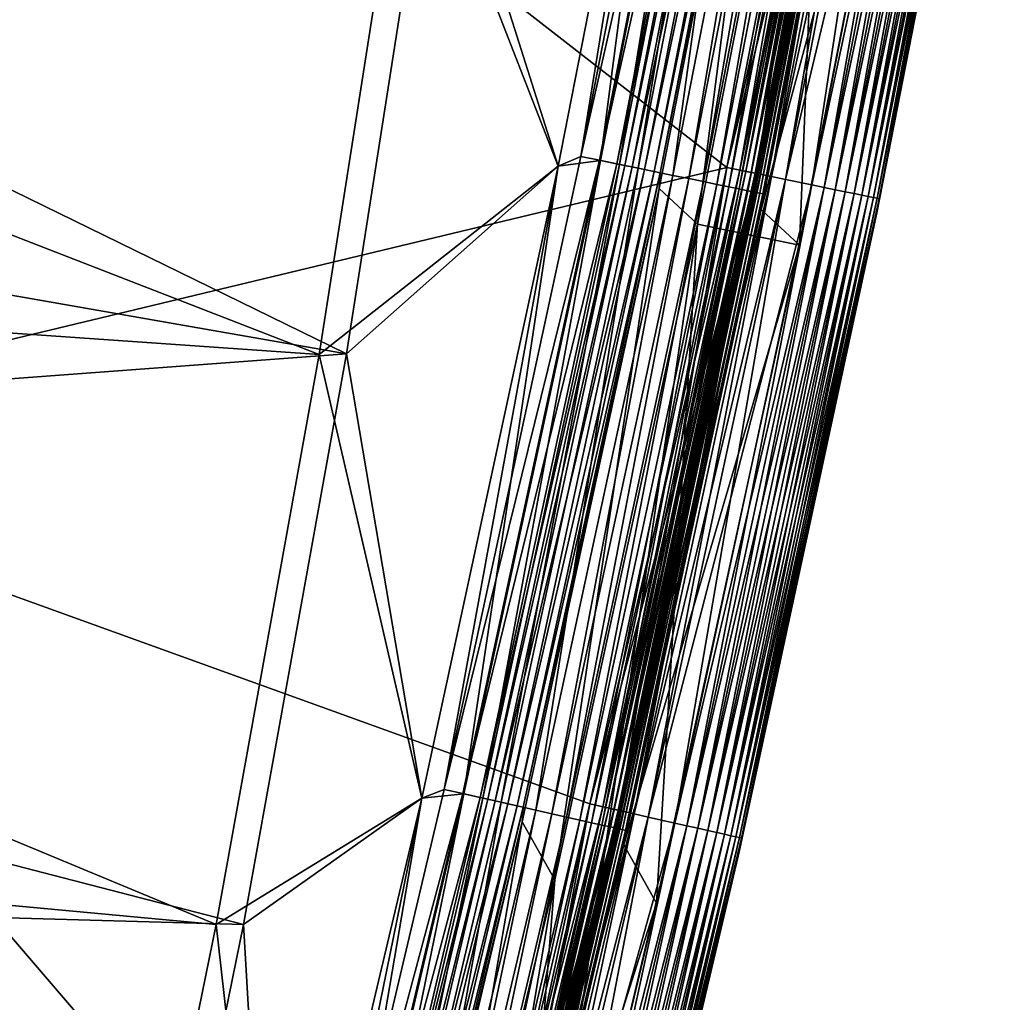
# Model space of a CAD drawing. Header units: metres. Extents: x -1 to 1402, y -1402 to 1.
# Tile 339 of 444: x 1357 to 1386, y -650 to -622. Entities that reach past the tile are written whole.
import ezdxf

# ---------------------------------------------------------------- set-up
doc = ezdxf.new("R2010")
doc.units = ezdxf.units.M

msp = doc.modelspace()

# ---------------------------------------------------------------- linework, layer by layer
at = {"layer": 'None'}
for points in [[(1344.810303, -634.342041, -83.5), (1350.714111, -605.47229, -83.5), (1377.674805, -626.445862, -83.5)], [(1344.810303, -634.342041, -80), (1377.674805, -626.445862, -80), (1350.714111, -605.47229, -80)], [(1344.810303, -634.342041, -620), (1350.714111, -605.47229, -620), (1377.674805, -626.445862, -620)], [(1344.810303, -634.342041, -616.5), (1377.674805, -626.445862, -616.5), (1350.714111, -605.47229, -616.5)], [(1377.674805, -626.445862, -83.5), (1350.714111, -605.47229, -83.5), (1381.261963, -608.034363, -83.5)], [(1377.674805, -626.445862, -80), (1381.261963, -608.034363, -80), (1350.714111, -605.47229, -80)], [(1377.674805, -626.445862, -620), (1350.714111, -605.47229, -620), (1381.261963, -608.034363, -620)], [(1377.674805, -626.445862, -616.5), (1381.261963, -608.034363, -616.5), (1350.714111, -605.47229, -616.5)], [(1378.536865, -626.62262, -80.086723), (1381.261963, -608.034363, -80), (1377.674805, -626.445862, -80)], [(1377.674805, -626.445862, -83.5), (1381.261963, -608.034363, -83.5), (1381.641479, -608.104736, -83.576118)], [(1381.261963, -608.034363, -616.5), (1377.674805, -626.445862, -616.5), (1378.053467, -626.52356, -616.423889)], [(1377.674805, -626.445862, -620), (1381.261963, -608.034363, -620), (1382.126587, -608.194397, -619.913269)], [(1378.053467, -626.52356, -83.576118), (1377.674805, -626.445862, -83.5), (1381.641479, -608.104736, -83.576118)], [(1381.641479, -608.104736, -616.423889), (1381.261963, -608.034363, -616.5), (1378.053467, -626.52356, -616.423889)], [(1378.053467, -626.52356, -83.576118), (1381.641479, -608.104736, -83.576118), (1381.811523, -608.136169, -83.66861)], [(1381.641479, -608.104736, -616.423889), (1378.053467, -626.52356, -616.423889), (1378.2229, -626.558289, -616.33136)], [(1381.811523, -608.136169, -83.66861), (1378.2229, -626.558289, -83.66861), (1378.053467, -626.52356, -83.576118)], [(1381.811523, -608.136169, -616.33136), (1381.641479, -608.104736, -616.423889), (1378.2229, -626.558289, -616.33136)], [(1381.960449, -608.163696, -83.792892), (1378.2229, -626.558289, -83.66861), (1381.811523, -608.136169, -83.66861)], [(1378.2229, -626.558289, -616.33136), (1378.371338, -626.588684, -616.207092), (1381.811523, -608.136169, -616.33136)], [(1378.371338, -626.588684, -616.207092), (1381.960449, -608.163696, -616.207092), (1381.811523, -608.136169, -616.33136)], [(1378.536865, -626.62262, -80.086723), (1382.126587, -608.194397, -80.086723), (1381.261963, -608.034363, -80)], [(1378.536865, -626.62262, -619.913269), (1377.674805, -626.445862, -620), (1382.126587, -608.194397, -619.913269)], [(1381.960449, -608.163696, -83.792892), (1378.371338, -626.588684, -83.792892), (1378.2229, -626.558289, -83.66861)], [(1382.082642, -608.186279, -83.944359), (1378.371338, -626.588684, -83.792892), (1381.960449, -608.163696, -83.792892)], [(1378.371338, -626.588684, -616.207092), (1378.493042, -626.613647, -616.055664), (1381.960449, -608.163696, -616.207092)], [(1382.082642, -608.186279, -83.944359), (1378.493042, -626.613647, -83.944359), (1378.371338, -626.588684, -83.792892)], [(1378.493042, -626.613647, -616.055664), (1382.082642, -608.186279, -616.055664), (1381.960449, -608.163696, -616.207092)], [(1382.082642, -608.186279, -83.944359), (1382.173584, -608.203064, -84.117317), (1378.493042, -626.613647, -83.944359)], [(1382.082642, -608.186279, -616.055664), (1378.493042, -626.613647, -616.055664), (1378.583618, -626.632202, -615.88269)], [(1382.173584, -608.203064, -84.117317), (1378.583618, -626.632202, -84.117317), (1378.493042, -626.613647, -83.944359)], [(1378.957397, -626.708801, -80.193909), (1382.126587, -608.194397, -80.086723), (1378.536865, -626.62262, -80.086723)], [(1382.126587, -608.194397, -619.913269), (1382.548706, -608.2724, -619.806091), (1378.536865, -626.62262, -619.913269)], [(1382.548706, -608.2724, -619.806091), (1378.957397, -626.708801, -619.806091), (1378.536865, -626.62262, -619.913269)], [(1382.173584, -608.203064, -615.88269), (1382.082642, -608.186279, -616.055664), (1378.583618, -626.632202, -615.88269)], [(1382.173584, -608.203064, -84.117317), (1382.229492, -608.213379, -84.305313), (1378.583618, -626.632202, -84.117317)], [(1378.583618, -626.632202, -615.88269), (1378.639404, -626.643616, -615.694702), (1382.173584, -608.203064, -615.88269)], [(1382.229492, -608.213379, -84.305313), (1378.639404, -626.643616, -84.305313), (1378.583618, -626.632202, -84.117317)], [(1378.639404, -626.643616, -615.694702), (1382.229492, -608.213379, -615.694702), (1382.173584, -608.203064, -615.88269)], [(1382.229492, -608.213379, -84.305313), (1382.166504, -608.641968, -84.5), (1378.639404, -626.643616, -84.305313)], [(1378.639404, -626.643616, -615.694702), (1382.166504, -608.641968, -615.5), (1382.229492, -608.213379, -615.694702)], [(1378.957397, -626.708801, -80.193909), (1382.548706, -608.2724, -80.193909), (1382.126587, -608.194397, -80.086723)], [(1379.365601, -626.79248, -80.342545), (1382.548706, -608.2724, -80.193909), (1378.957397, -626.708801, -80.193909)], [(1378.957397, -626.708801, -619.806091), (1382.548706, -608.2724, -619.806091), (1382.958496, -608.348083, -619.657471)], [(1378.957397, -626.708801, -619.806091), (1382.958496, -608.348083, -619.657471), (1379.365601, -626.79248, -619.657471)], [(1379.365601, -626.79248, -80.342545), (1382.958496, -608.348083, -80.342545), (1382.548706, -608.2724, -80.193909)], [(1380.128052, -626.94873, -80.758751), (1382.958496, -608.348083, -80.342545), (1379.365601, -626.79248, -80.342545)], [(1379.365601, -626.79248, -619.657471), (1382.958496, -608.348083, -619.657471), (1383.723877, -608.489502, -619.241272)], [(1380.128052, -626.94873, -80.758751), (1383.723877, -608.489502, -80.758751), (1382.958496, -608.348083, -80.342545)], [(1382.166504, -608.641968, -84.5), (1378.571411, -627.051453, -84.5), (1378.639404, -626.643616, -84.305313)], [(1378.571411, -627.051453, -84.5), (1382.166504, -608.641968, -615.5), (1378.571411, -627.051453, -615.5)], [(1378.571411, -627.051453, -84.5), (1382.166504, -608.641968, -84.5), (1382.166504, -608.641968, -615.5)], [(1378.571411, -627.051453, -615.5), (1382.166504, -608.641968, -615.5), (1378.639404, -626.643616, -615.694702)], [(1379.365601, -626.79248, -619.657471), (1383.723877, -608.489502, -619.241272), (1380.128052, -626.94873, -619.241272)], [(1380.475464, -627.019958, -81.021721), (1383.723877, -608.489502, -80.758751), (1380.128052, -626.94873, -80.758751)], [(1383.723877, -608.489502, -619.241272), (1384.07251, -608.553894, -618.978271), (1380.128052, -626.94873, -619.241272)], [(1384.07251, -608.553894, -618.978271), (1380.475464, -627.019958, -618.978271), (1380.128052, -626.94873, -619.241272)], [(1380.475464, -627.019958, -81.021721), (1384.07251, -608.553894, -81.021721), (1383.723877, -608.489502, -80.758751)], [(1380.795776, -627.085571, -81.318016), (1384.07251, -608.553894, -81.021721), (1380.475464, -627.019958, -81.021721)], [(1384.07251, -608.553894, -618.978271), (1384.394165, -608.613342, -618.682007), (1380.475464, -627.019958, -618.978271)], [(1384.394165, -608.613342, -618.682007), (1380.795776, -627.085571, -618.682007), (1380.475464, -627.019958, -618.978271)], [(1380.795776, -627.085571, -81.318016), (1384.394165, -608.613342, -81.318016), (1384.07251, -608.553894, -81.021721)], [(1381.08606, -627.145081, -81.645058), (1384.394165, -608.613342, -81.318016), (1380.795776, -627.085571, -81.318016)], [(1384.394165, -608.613342, -618.682007), (1384.685547, -608.667175, -618.354919), (1380.795776, -627.085571, -618.682007)], [(1384.685547, -608.667175, -618.354919), (1381.08606, -627.145081, -618.354919), (1380.795776, -627.085571, -618.682007)], [(1381.08606, -627.145081, -81.645058), (1384.685547, -608.667175, -81.645058), (1384.394165, -608.613342, -81.318016)], [(1381.343628, -627.197876, -81.999626), (1384.685547, -608.667175, -81.645058), (1381.08606, -627.145081, -81.645058)], [(1384.685547, -608.667175, -618.354919), (1384.944092, -608.714966, -618.000366), (1381.08606, -627.145081, -618.354919)], [(1384.944092, -608.714966, -618.000366), (1381.343628, -627.197876, -618.000366), (1381.08606, -627.145081, -618.354919)], [(1381.343628, -627.197876, -81.999626), (1384.944092, -608.714966, -81.999626), (1384.685547, -608.667175, -81.645058)], [(1381.566284, -627.243469, -82.378365), (1384.944092, -608.714966, -81.999626), (1381.343628, -627.197876, -81.999626)], [(1384.944092, -608.714966, -618.000366), (1385.16748, -608.756226, -617.621643), (1381.343628, -627.197876, -618.000366)], [(1381.566284, -627.243469, -82.378365), (1385.16748, -608.756226, -82.378365), (1384.944092, -608.714966, -81.999626)], [(1385.16748, -608.756226, -617.621643), (1381.566284, -627.243469, -617.621643), (1381.343628, -627.197876, -618.000366)], [(1381.751465, -627.281433, -82.777924), (1385.16748, -608.756226, -82.378365), (1381.566284, -627.243469, -82.378365)], [(1381.566284, -627.243469, -617.621643), (1385.16748, -608.756226, -617.621643), (1385.353394, -608.790588, -617.222046)], [(1381.751465, -627.281433, -617.222046), (1381.566284, -627.243469, -617.621643), (1385.353394, -608.790588, -617.222046)], [(1381.751465, -627.281433, -82.777924), (1385.353394, -608.790588, -82.777924), (1385.16748, -608.756226, -82.378365)], [(1381.896973, -627.311279, -83.194672), (1385.353394, -608.790588, -82.777924), (1381.751465, -627.281433, -82.777924)], [(1381.751465, -627.281433, -617.222046), (1385.353394, -608.790588, -617.222046), (1385.499512, -608.817566, -616.805359)], [(1381.896973, -627.311279, -616.805359), (1381.751465, -627.281433, -617.222046), (1385.499512, -608.817566, -616.805359)], [(1381.896973, -627.311279, -83.194672), (1385.499512, -608.817566, -83.194672), (1385.353394, -608.790588, -82.777924)], [(1382.002075, -627.332825, -83.623909), (1385.499512, -608.817566, -83.194672), (1381.896973, -627.311279, -83.194672)], [(1385.499512, -608.817566, -616.805359), (1385.60498, -608.837036, -616.376099), (1381.896973, -627.311279, -616.805359)], [(1385.60498, -608.837036, -616.376099), (1382.002075, -627.332825, -616.376099), (1381.896973, -627.311279, -616.805359)], [(1382.002075, -627.332825, -83.623909), (1385.60498, -608.837036, -83.623909), (1385.499512, -608.817566, -83.194672)], [(1382.065552, -627.345825, -84.060677), (1385.60498, -608.837036, -83.623909), (1382.002075, -627.332825, -83.623909)], [(1385.60498, -608.837036, -616.376099), (1385.668823, -608.848816, -615.939331), (1382.002075, -627.332825, -616.376099)], [(1385.668823, -608.848816, -615.939331), (1382.065552, -627.345825, -615.939331), (1382.002075, -627.332825, -616.376099)], [(1382.065552, -627.345825, -84.060677), (1385.668823, -608.848816, -84.060677), (1385.60498, -608.837036, -83.623909)], [(1385.608032, -609.279419, -84.5), (1385.668823, -608.848816, -84.060677), (1382.065552, -627.345825, -84.060677)], [(1385.668823, -608.848816, -615.939331), (1385.608032, -609.279419, -615.5), (1382.065552, -627.345825, -615.939331)], [(1381.999756, -627.755615, -84.5), (1385.608032, -609.279419, -84.5), (1382.065552, -627.345825, -84.060677)], [(1381.999756, -627.755615, -615.5), (1385.608032, -609.279419, -615.5), (1381.999756, -627.755615, -84.5)], [(1381.999756, -627.755615, -84.5), (1385.608032, -609.279419, -615.5), (1385.608032, -609.279419, -84.5)], [(1385.608032, -609.279419, -615.5), (1381.999756, -627.755615, -615.5), (1382.065552, -627.345825, -615.939331)], [(1373.730591, -644.782776, -83.5), (1344.810303, -634.342041, -83.5), (1377.674805, -626.445862, -83.5)], [(1344.810303, -634.342041, -80), (1373.730591, -644.782776, -80), (1377.674805, -626.445862, -80)], [(1373.730591, -644.782776, -620), (1344.810303, -634.342041, -620), (1377.674805, -626.445862, -620)], [(1344.810303, -634.342041, -616.5), (1373.730591, -644.782776, -616.5), (1377.674805, -626.445862, -616.5)], [(1374.587891, -644.975708, -80.086723), (1377.674805, -626.445862, -80), (1373.730591, -644.782776, -80)], [(1373.730591, -644.782776, -83.5), (1377.674805, -626.445862, -83.5), (1378.053467, -626.52356, -83.576118)], [(1377.674805, -626.445862, -616.5), (1373.730591, -644.782776, -616.5), (1374.106567, -644.867249, -616.423889)], [(1373.730591, -644.782776, -620), (1377.674805, -626.445862, -620), (1378.536865, -626.62262, -619.913269)], [(1374.106567, -644.867249, -83.576118), (1373.730591, -644.782776, -83.5), (1378.053467, -626.52356, -83.576118)], [(1378.053467, -626.52356, -616.423889), (1377.674805, -626.445862, -616.5), (1374.106567, -644.867249, -616.423889)], [(1378.2229, -626.558289, -83.66861), (1374.106567, -644.867249, -83.576118), (1378.053467, -626.52356, -83.576118)], [(1378.053467, -626.52356, -616.423889), (1374.106567, -644.867249, -616.423889), (1374.275269, -644.905273, -616.33136)], [(1378.2229, -626.558289, -83.66861), (1374.275269, -644.905273, -83.66861), (1374.106567, -644.867249, -83.576118)], [(1378.2229, -626.558289, -616.33136), (1378.053467, -626.52356, -616.423889), (1374.275269, -644.905273, -616.33136)], [(1378.371338, -626.588684, -83.792892), (1374.275269, -644.905273, -83.66861), (1378.2229, -626.558289, -83.66861)], [(1374.275269, -644.905273, -616.33136), (1374.423096, -644.938599, -616.207092), (1378.2229, -626.558289, -616.33136)], [(1378.371338, -626.588684, -83.792892), (1374.423096, -644.938599, -83.792892), (1374.275269, -644.905273, -83.66861)], [(1374.423096, -644.938599, -616.207092), (1378.371338, -626.588684, -616.207092), (1378.2229, -626.558289, -616.33136)], [(1378.493042, -626.613647, -83.944359), (1374.423096, -644.938599, -83.792892), (1378.371338, -626.588684, -83.792892)], [(1374.423096, -644.938599, -616.207092), (1374.544312, -644.965881, -616.055664), (1378.371338, -626.588684, -616.207092)], [(1374.544312, -644.965881, -616.055664), (1378.493042, -626.613647, -616.055664), (1378.371338, -626.588684, -616.207092)], [(1374.587891, -644.975708, -80.086723), (1378.536865, -626.62262, -80.086723), (1377.674805, -626.445862, -80)], [(1374.587891, -644.975708, -619.913269), (1373.730591, -644.782776, -620), (1378.536865, -626.62262, -619.913269)], [(1378.493042, -626.613647, -83.944359), (1374.544312, -644.965881, -83.944359), (1374.423096, -644.938599, -83.792892)], [(1378.493042, -626.613647, -83.944359), (1378.583618, -626.632202, -84.117317), (1374.544312, -644.965881, -83.944359)], [(1378.493042, -626.613647, -616.055664), (1374.544312, -644.965881, -616.055664), (1374.634521, -644.986206, -615.88269)], [(1378.583618, -626.632202, -84.117317), (1374.634521, -644.986206, -84.117317), (1374.544312, -644.965881, -83.944359)], [(1375.006714, -645.070068, -80.193909), (1378.536865, -626.62262, -80.086723), (1374.587891, -644.975708, -80.086723)], [(1378.536865, -626.62262, -619.913269), (1378.957397, -626.708801, -619.806091), (1374.587891, -644.975708, -619.913269)], [(1374.587891, -644.975708, -619.913269), (1378.957397, -626.708801, -619.806091), (1375.006714, -645.070068, -619.806091)], [(1378.583618, -626.632202, -615.88269), (1378.493042, -626.613647, -616.055664), (1374.634521, -644.986206, -615.88269)], [(1378.583618, -626.632202, -84.117317), (1378.639404, -626.643616, -84.305313), (1374.634521, -644.986206, -84.117317)], [(1374.634521, -644.986206, -615.88269), (1374.689941, -644.998718, -615.694702), (1378.583618, -626.632202, -615.88269)], [(1378.639404, -626.643616, -84.305313), (1374.689941, -644.998718, -84.305313), (1374.634521, -644.986206, -84.117317)], [(1374.689941, -644.998718, -615.694702), (1378.639404, -626.643616, -615.694702), (1378.583618, -626.632202, -615.88269)], [(1378.639404, -626.643616, -84.305313), (1378.571411, -627.051453, -84.5), (1374.689941, -644.998718, -84.305313)], [(1374.689941, -644.998718, -615.694702), (1378.571411, -627.051453, -615.5), (1378.639404, -626.643616, -615.694702)], [(1375.006714, -645.070068, -80.193909), (1378.957397, -626.708801, -80.193909), (1378.536865, -626.62262, -80.086723)], [(1375.413208, -645.161621, -80.342545), (1378.957397, -626.708801, -80.193909), (1375.006714, -645.070068, -80.193909)], [(1375.006714, -645.070068, -619.806091), (1378.957397, -626.708801, -619.806091), (1379.365601, -626.79248, -619.657471)], [(1375.006714, -645.070068, -619.806091), (1379.365601, -626.79248, -619.657471), (1375.413208, -645.161621, -619.657471)], [(1375.413208, -645.161621, -80.342545), (1379.365601, -626.79248, -80.342545), (1378.957397, -626.708801, -80.193909)], [(1376.172485, -645.332703, -80.758751), (1379.365601, -626.79248, -80.342545), (1375.413208, -645.161621, -80.342545)], [(1375.413208, -645.161621, -619.657471), (1379.365601, -626.79248, -619.657471), (1380.128052, -626.94873, -619.241272)], [(1376.172485, -645.332703, -80.758751), (1380.128052, -626.94873, -80.758751), (1379.365601, -626.79248, -80.342545)], [(1378.571411, -627.051453, -84.5), (1374.619263, -645.387634, -84.5), (1374.689941, -644.998718, -84.305313)], [(1374.619263, -645.387634, -84.5), (1378.571411, -627.051453, -84.5), (1374.619263, -645.387634, -615.5)], [(1374.619263, -645.387634, -615.5), (1378.571411, -627.051453, -84.5), (1378.571411, -627.051453, -615.5)], [(1374.619263, -645.387634, -615.5), (1378.571411, -627.051453, -615.5), (1374.689941, -644.998718, -615.694702)], [(1380.128052, -626.94873, -619.241272), (1376.172485, -645.332703, -619.241272), (1375.413208, -645.161621, -619.657471)], [(1376.518433, -645.410645, -81.021721), (1380.128052, -626.94873, -80.758751), (1376.172485, -645.332703, -80.758751)], [(1380.128052, -626.94873, -619.241272), (1380.475464, -627.019958, -618.978271), (1376.172485, -645.332703, -619.241272)], [(1380.475464, -627.019958, -618.978271), (1376.518433, -645.410645, -618.978271), (1376.172485, -645.332703, -619.241272)], [(1376.518433, -645.410645, -81.021721), (1380.475464, -627.019958, -81.021721), (1380.128052, -626.94873, -80.758751)], [(1376.837402, -645.482483, -81.318016), (1380.475464, -627.019958, -81.021721), (1376.518433, -645.410645, -81.021721)], [(1380.475464, -627.019958, -618.978271), (1380.795776, -627.085571, -618.682007), (1376.518433, -645.410645, -618.978271)], [(1380.795776, -627.085571, -618.682007), (1376.837402, -645.482483, -618.682007), (1376.518433, -645.410645, -618.978271)], [(1376.837402, -645.482483, -81.318016), (1380.795776, -627.085571, -81.318016), (1380.475464, -627.019958, -81.021721)], [(1377.126465, -645.547607, -81.645058), (1380.795776, -627.085571, -81.318016), (1376.837402, -645.482483, -81.318016)], [(1380.795776, -627.085571, -618.682007), (1381.08606, -627.145081, -618.354919), (1376.837402, -645.482483, -618.682007)], [(1381.08606, -627.145081, -618.354919), (1377.126465, -645.547607, -618.354919), (1376.837402, -645.482483, -618.682007)], [(1377.126465, -645.547607, -81.645058), (1381.08606, -627.145081, -81.645058), (1380.795776, -627.085571, -81.318016)], [(1377.383057, -645.605408, -81.999626), (1381.08606, -627.145081, -81.645058), (1377.126465, -645.547607, -81.645058)], [(1381.08606, -627.145081, -618.354919), (1381.343628, -627.197876, -618.000366), (1377.126465, -645.547607, -618.354919)], [(1377.383057, -645.605408, -81.999626), (1381.343628, -627.197876, -81.999626), (1381.08606, -627.145081, -81.645058)], [(1381.343628, -627.197876, -618.000366), (1377.383057, -645.605408, -618.000366), (1377.126465, -645.547607, -618.354919)], [(1377.604614, -645.655396, -82.378365), (1381.343628, -627.197876, -81.999626), (1377.383057, -645.605408, -81.999626)], [(1381.343628, -627.197876, -618.000366), (1381.566284, -627.243469, -617.621643), (1377.383057, -645.605408, -618.000366)], [(1381.566284, -627.243469, -617.621643), (1377.604614, -645.655396, -617.621643), (1377.383057, -645.605408, -618.000366)], [(1377.604614, -645.655396, -82.378365), (1381.566284, -627.243469, -82.378365), (1381.343628, -627.197876, -81.999626)], [(1377.789063, -645.696899, -82.777924), (1381.566284, -627.243469, -82.378365), (1377.604614, -645.655396, -82.378365)], [(1377.604614, -645.655396, -617.621643), (1381.566284, -627.243469, -617.621643), (1381.751465, -627.281433, -617.222046)], [(1377.789063, -645.696899, -617.222046), (1377.604614, -645.655396, -617.621643), (1381.751465, -627.281433, -617.222046)], [(1377.789063, -645.696899, -82.777924), (1381.751465, -627.281433, -82.777924), (1381.566284, -627.243469, -82.378365)], [(1377.934082, -645.729553, -83.194672), (1381.751465, -627.281433, -82.777924), (1377.789063, -645.696899, -82.777924)], [(1377.789063, -645.696899, -617.222046), (1381.751465, -627.281433, -617.222046), (1381.896973, -627.311279, -616.805359)], [(1377.934082, -645.729553, -616.805359), (1377.789063, -645.696899, -617.222046), (1381.896973, -627.311279, -616.805359)], [(1377.934082, -645.729553, -83.194672), (1381.896973, -627.311279, -83.194672), (1381.751465, -627.281433, -82.777924)], [(1378.038574, -645.753113, -83.623909), (1381.896973, -627.311279, -83.194672), (1377.934082, -645.729553, -83.194672)], [(1381.896973, -627.311279, -616.805359), (1382.002075, -627.332825, -616.376099), (1377.934082, -645.729553, -616.805359)], [(1382.002075, -627.332825, -616.376099), (1378.038574, -645.753113, -616.376099), (1377.934082, -645.729553, -616.805359)], [(1378.038574, -645.753113, -83.623909), (1382.002075, -627.332825, -83.623909), (1381.896973, -627.311279, -83.194672)], [(1378.101929, -645.767395, -84.060677), (1382.002075, -627.332825, -83.623909), (1378.038574, -645.753113, -83.623909)], [(1382.002075, -627.332825, -616.376099), (1382.065552, -627.345825, -615.939331), (1378.038574, -645.753113, -616.376099)], [(1382.065552, -627.345825, -615.939331), (1378.101929, -645.767395, -615.939331), (1378.038574, -645.753113, -616.376099)], [(1378.101929, -645.767395, -84.060677), (1382.065552, -627.345825, -84.060677), (1382.002075, -627.332825, -83.623909)], [(1381.999756, -627.755615, -84.5), (1382.065552, -627.345825, -84.060677), (1378.101929, -645.767395, -84.060677)], [(1382.065552, -627.345825, -615.939331), (1381.999756, -627.755615, -615.5), (1378.101929, -645.767395, -615.939331)], [(1378.033325, -646.158264, -84.5), (1381.999756, -627.755615, -84.5), (1378.101929, -645.767395, -84.060677)], [(1378.033325, -646.158264, -615.5), (1381.999756, -627.755615, -615.5), (1378.033325, -646.158264, -84.5)], [(1378.033325, -646.158264, -84.5), (1381.999756, -627.755615, -615.5), (1381.999756, -627.755615, -84.5)], [(1381.999756, -627.755615, -615.5), (1378.033325, -646.158264, -615.5), (1378.101929, -645.767395, -615.939331)], [(1337.998657, -663.01123, -83.5), (1344.810303, -634.342041, -83.5), (1369.430908, -663.038147, -83.5)], [(1337.998657, -663.01123, -80), (1369.430908, -663.038147, -80), (1344.810303, -634.342041, -80)], [(1337.998657, -663.01123, -620), (1344.810303, -634.342041, -620), (1369.430908, -663.038147, -620)], [(1337.998657, -663.01123, -616.5), (1369.430908, -663.038147, -616.5), (1344.810303, -634.342041, -616.5)], [(1344.810303, -634.342041, -83.5), (1373.730591, -644.782776, -83.5), (1369.430908, -663.038147, -83.5)], [(1369.430908, -663.038147, -80), (1373.730591, -644.782776, -80), (1344.810303, -634.342041, -80)], [(1344.810303, -634.342041, -620), (1373.730591, -644.782776, -620), (1369.430908, -663.038147, -620)], [(1369.430908, -663.038147, -616.5), (1373.730591, -644.782776, -616.5), (1344.810303, -634.342041, -616.5)], [(1370.282104, -663.24707, -80.086723), (1373.730591, -644.782776, -80), (1369.430908, -663.038147, -80)], [(1369.430908, -663.038147, -83.5), (1373.730591, -644.782776, -83.5), (1374.106567, -644.867249, -83.576118)], [(1373.730591, -644.782776, -616.5), (1369.430908, -663.038147, -616.5), (1369.802979, -663.129272, -616.423889)], [(1369.430908, -663.038147, -620), (1373.730591, -644.782776, -620), (1374.587891, -644.975708, -619.913269)], [(1369.802979, -663.129272, -83.576118), (1369.430908, -663.038147, -83.5), (1374.106567, -644.867249, -83.576118)], [(1370.282104, -663.24707, -619.913269), (1369.430908, -663.038147, -620), (1374.587891, -644.975708, -619.913269)], [(1374.106567, -644.867249, -616.423889), (1373.730591, -644.782776, -616.5), (1369.802979, -663.129272, -616.423889)], [(1374.275269, -644.905273, -83.66861), (1369.802979, -663.129272, -83.576118), (1374.106567, -644.867249, -83.576118)], [(1374.106567, -644.867249, -616.423889), (1369.802979, -663.129272, -616.423889), (1369.970947, -663.170532, -616.33136)], [(1374.275269, -644.905273, -83.66861), (1369.970947, -663.170532, -83.66861), (1369.802979, -663.129272, -83.576118)], [(1374.275269, -644.905273, -616.33136), (1374.106567, -644.867249, -616.423889), (1369.970947, -663.170532, -616.33136)], [(1374.423096, -644.938599, -83.792892), (1369.970947, -663.170532, -83.66861), (1374.275269, -644.905273, -83.66861)], [(1369.970947, -663.170532, -616.33136), (1370.118042, -663.206726, -616.207092), (1374.275269, -644.905273, -616.33136)], [(1374.423096, -644.938599, -83.792892), (1370.118042, -663.206726, -83.792892), (1369.970947, -663.170532, -83.66861)], [(1370.118042, -663.206726, -616.207092), (1374.423096, -644.938599, -616.207092), (1374.275269, -644.905273, -616.33136)], [(1374.544312, -644.965881, -83.944359), (1370.118042, -663.206726, -83.792892), (1374.423096, -644.938599, -83.792892)], [(1370.118042, -663.206726, -616.207092), (1370.238647, -663.236389, -616.055664), (1374.423096, -644.938599, -616.207092)], [(1374.544312, -644.965881, -83.944359), (1370.238647, -663.236389, -83.944359), (1370.118042, -663.206726, -83.792892)], [(1370.238647, -663.236389, -616.055664), (1374.544312, -644.965881, -616.055664), (1374.423096, -644.938599, -616.207092)], [(1374.544312, -644.965881, -83.944359), (1374.634521, -644.986206, -84.117317), (1370.238647, -663.236389, -83.944359)], [(1374.544312, -644.965881, -616.055664), (1370.238647, -663.236389, -616.055664), (1370.328491, -663.258484, -615.88269)], [(1374.634521, -644.986206, -84.117317), (1370.328491, -663.258484, -84.117317), (1370.238647, -663.236389, -83.944359)], [(1370.282104, -663.24707, -80.086723), (1374.587891, -644.975708, -80.086723), (1373.730591, -644.782776, -80)], [(1370.698975, -663.349487, -80.193909), (1374.587891, -644.975708, -80.086723), (1370.282104, -663.24707, -80.086723)], [(1370.282104, -663.24707, -619.913269), (1374.587891, -644.975708, -619.913269), (1375.006714, -645.070068, -619.806091)], [(1374.634521, -644.986206, -615.88269), (1374.544312, -644.965881, -616.055664), (1370.328491, -663.258484, -615.88269)], [(1374.634521, -644.986206, -84.117317), (1374.689941, -644.998718, -84.305313), (1370.328491, -663.258484, -84.117317)], [(1370.328491, -663.258484, -615.88269), (1370.383667, -663.272034, -615.694702), (1374.634521, -644.986206, -615.88269)], [(1374.689941, -644.998718, -84.305313), (1370.383667, -663.272034, -84.305313), (1370.328491, -663.258484, -84.117317)], [(1370.383667, -663.272034, -615.694702), (1374.689941, -644.998718, -615.694702), (1374.634521, -644.986206, -615.88269)], [(1374.689941, -644.998718, -84.305313), (1374.619263, -645.387634, -84.5), (1370.383667, -663.272034, -84.305313)], [(1370.383667, -663.272034, -615.694702), (1374.619263, -645.387634, -615.5), (1374.689941, -644.998718, -615.694702)], [(1370.698975, -663.349487, -80.193909), (1375.006714, -645.070068, -80.193909), (1374.587891, -644.975708, -80.086723)], [(1370.282104, -663.24707, -619.913269), (1375.006714, -645.070068, -619.806091), (1370.698975, -663.349487, -619.806091)], [(1371.103638, -663.448975, -80.342545), (1375.006714, -645.070068, -80.193909), (1370.698975, -663.349487, -80.193909)], [(1370.698975, -663.349487, -619.806091), (1375.006714, -645.070068, -619.806091), (1375.413208, -645.161621, -619.657471)], [(1375.413208, -645.161621, -619.657471), (1371.103638, -663.448975, -619.657471), (1370.698975, -663.349487, -619.806091)], [(1371.103638, -663.448975, -80.342545), (1375.413208, -645.161621, -80.342545), (1375.006714, -645.070068, -80.193909)], [(1371.859375, -663.634766, -80.758751), (1375.413208, -645.161621, -80.342545), (1371.103638, -663.448975, -80.342545)], [(1376.172485, -645.332703, -619.241272), (1371.103638, -663.448975, -619.657471), (1375.413208, -645.161621, -619.657471)], [(1371.859375, -663.634766, -80.758751), (1376.172485, -645.332703, -80.758751), (1375.413208, -645.161621, -80.342545)], [(1374.619263, -645.387634, -84.5), (1370.311768, -663.643616, -84.5), (1370.383667, -663.272034, -84.305313)], [(1370.311768, -663.643616, -84.5), (1374.619263, -645.387634, -84.5), (1370.311768, -663.643616, -615.5)], [(1370.311768, -663.643616, -615.5), (1374.619263, -645.387634, -84.5), (1374.619263, -645.387634, -615.5)], [(1370.311768, -663.643616, -615.5), (1374.619263, -645.387634, -615.5), (1370.383667, -663.272034, -615.694702)], [(1376.172485, -645.332703, -619.241272), (1371.859375, -663.634766, -619.241272), (1371.103638, -663.448975, -619.657471)], [(1372.203735, -663.719421, -81.021721), (1376.172485, -645.332703, -80.758751), (1371.859375, -663.634766, -80.758751)], [(1376.172485, -645.332703, -619.241272), (1376.518433, -645.410645, -618.978271), (1371.859375, -663.634766, -619.241272)], [(1376.518433, -645.410645, -618.978271), (1372.203735, -663.719421, -618.978271), (1371.859375, -663.634766, -619.241272)], [(1372.203735, -663.719421, -81.021721), (1376.518433, -645.410645, -81.021721), (1376.172485, -645.332703, -80.758751)], [(1372.521362, -663.797485, -81.318016), (1376.518433, -645.410645, -81.021721), (1372.203735, -663.719421, -81.021721)], [(1376.518433, -645.410645, -618.978271), (1376.837402, -645.482483, -618.682007), (1372.203735, -663.719421, -618.978271)], [(1376.837402, -645.482483, -618.682007), (1372.521362, -663.797485, -618.682007), (1372.203735, -663.719421, -618.978271)], [(1372.521362, -663.797485, -81.318016), (1376.837402, -645.482483, -81.318016), (1376.518433, -645.410645, -81.021721)], [(1372.809082, -663.868225, -81.645058), (1376.837402, -645.482483, -81.318016), (1372.521362, -663.797485, -81.318016)], [(1376.837402, -645.482483, -618.682007), (1377.126465, -645.547607, -618.354919), (1372.521362, -663.797485, -618.682007)], [(1377.126465, -645.547607, -618.354919), (1372.809082, -663.868225, -618.354919), (1372.521362, -663.797485, -618.682007)], [(1372.809082, -663.868225, -81.645058), (1377.126465, -645.547607, -81.645058), (1376.837402, -645.482483, -81.318016)], [(1373.064453, -663.930969, -81.999626), (1377.126465, -645.547607, -81.645058), (1372.809082, -663.868225, -81.645058)], [(1377.126465, -645.547607, -618.354919), (1377.383057, -645.605408, -618.000366), (1372.809082, -663.868225, -618.354919)], [(1373.064453, -663.930969, -81.999626), (1377.383057, -645.605408, -81.999626), (1377.126465, -645.547607, -81.645058)], [(1377.383057, -645.605408, -618.000366), (1373.064453, -663.930969, -618.000366), (1372.809082, -663.868225, -618.354919)], [(1373.285034, -663.985229, -82.378365), (1377.383057, -645.605408, -81.999626), (1373.064453, -663.930969, -81.999626)], [(1377.383057, -645.605408, -618.000366), (1377.604614, -645.655396, -617.621643), (1373.064453, -663.930969, -618.000366)], [(1377.604614, -645.655396, -617.621643), (1373.285034, -663.985229, -617.621643), (1373.064453, -663.930969, -618.000366)], [(1373.285034, -663.985229, -82.378365), (1377.604614, -645.655396, -82.378365), (1377.383057, -645.605408, -81.999626)], [(1373.468628, -664.030334, -82.777924), (1377.604614, -645.655396, -82.378365), (1373.285034, -663.985229, -82.378365)], [(1373.285034, -663.985229, -617.621643), (1377.604614, -645.655396, -617.621643), (1377.789063, -645.696899, -617.222046)], [(1373.468628, -664.030334, -617.222046), (1373.285034, -663.985229, -617.621643), (1377.789063, -645.696899, -617.222046)], [(1373.468628, -664.030334, -82.777924), (1377.789063, -645.696899, -82.777924), (1377.604614, -645.655396, -82.378365)], [(1373.612915, -664.065796, -83.194672), (1377.789063, -645.696899, -82.777924), (1373.468628, -664.030334, -82.777924)], [(1373.468628, -664.030334, -617.222046), (1377.789063, -645.696899, -617.222046), (1377.934082, -645.729553, -616.805359)], [(1373.612915, -664.065796, -616.805359), (1373.468628, -664.030334, -617.222046), (1377.934082, -645.729553, -616.805359)], [(1373.612915, -664.065796, -83.194672), (1377.934082, -645.729553, -83.194672), (1377.789063, -645.696899, -82.777924)], [(1373.717041, -664.091431, -83.623909), (1377.934082, -645.729553, -83.194672), (1373.612915, -664.065796, -83.194672)], [(1377.934082, -645.729553, -616.805359), (1378.038574, -645.753113, -616.376099), (1373.612915, -664.065796, -616.805359)], [(1378.038574, -645.753113, -616.376099), (1373.717041, -664.091431, -616.376099), (1373.612915, -664.065796, -616.805359)], [(1373.717041, -664.091431, -83.623909), (1378.038574, -645.753113, -83.623909), (1377.934082, -645.729553, -83.194672)], [(1373.780029, -664.106934, -84.060677), (1378.038574, -645.753113, -83.623909), (1373.717041, -664.091431, -83.623909)], [(1378.038574, -645.753113, -616.376099), (1378.101929, -645.767395, -615.939331), (1373.717041, -664.091431, -616.376099)], [(1378.101929, -645.767395, -615.939331), (1373.780029, -664.106934, -615.939331), (1373.717041, -664.091431, -616.376099)], [(1373.780029, -664.106934, -84.060677), (1378.101929, -645.767395, -84.060677), (1378.038574, -645.753113, -83.623909)], [(1378.033325, -646.158264, -84.5), (1378.101929, -645.767395, -84.060677), (1373.780029, -664.106934, -84.060677)], [(1378.101929, -645.767395, -615.939331), (1378.033325, -646.158264, -615.5), (1373.780029, -664.106934, -615.939331)], [(1373.710205, -664.480408, -84.5), (1378.033325, -646.158264, -84.5), (1373.780029, -664.106934, -84.060677)], [(1373.710205, -664.480408, -615.5), (1378.033325, -646.158264, -615.5), (1373.710205, -664.480408, -84.5)], [(1373.710205, -664.480408, -84.5), (1378.033325, -646.158264, -615.5), (1378.033325, -646.158264, -84.5)], [(1378.033325, -646.158264, -615.5), (1373.710205, -664.480408, -615.5), (1373.780029, -664.106934, -615.939331)]]:
    msp.add_3dface(points, dxfattribs=at)
at = {"layer": 'None0'}
for points in [[(1373.465698, -626.12616, -3.055977), (1377.043579, -607.814087, -3.055977), (1377.587036, -607.914795, -3.221156)], [(1373.465698, -626.12616, -3.055977), (1376.399658, -608.131104, -3), (1377.043579, -607.814087, -3.055977)], [(1372.81897, -626.411926), (1376.399536, -608.131653), (1368.514648, -615.349548)], [(1376.399658, -608.131104, -3), (1372.819092, -626.411377, -3), (1369.302124, -615.312683, -3)], [(1374.031494, -626.242432, -0.112516), (1376.399536, -608.131653), (1372.81897, -626.411926)], [(1372.819092, -626.411377, -3), (1376.399658, -608.131104, -3), (1373.465698, -626.12616, -3.055977)], [(1374.00708, -626.237427, -3.221156), (1373.465698, -626.12616, -3.055977), (1377.587036, -607.914795, -3.221156)], [(1374.00708, -626.237427, -3.221156), (1377.587036, -607.914795, -3.221156), (1378.087891, -608.007629, -3.490045)], [(1374.506104, -626.339966, -3.490045), (1374.00708, -626.237427, -3.221156), (1378.087891, -608.007629, -3.490045)], [(1374.583496, -626.355896, -0.251606), (1377.611572, -607.919373, -0.112516), (1374.031494, -626.242432, -0.112516)], [(1374.031494, -626.242432, -0.112516), (1377.611572, -607.919373, -0.112516), (1376.399536, -608.131653)], [(1374.506104, -626.339966, -3.490045), (1378.087891, -608.007629, -3.490045), (1378.31665, -608.050049, -3.660043)], [(1374.734009, -626.386841, -3.660043), (1374.506104, -626.339966, -3.490045), (1378.31665, -608.050049, -3.660043)], [(1374.583496, -626.355896, -0.251606), (1378.165649, -608.022034, -0.251606), (1377.611572, -607.919373, -0.112516)], [(1375.119751, -626.466125, -0.444534), (1378.165649, -608.022034, -0.251606), (1374.583496, -626.355896, -0.251606)], [(1378.31665, -608.050049, -3.660043), (1378.528076, -608.089233, -3.851689), (1374.734009, -626.386841, -3.660043)], [(1378.528076, -608.089233, -3.851689), (1374.944702, -626.430115, -3.851689), (1374.734009, -626.386841, -3.660043)], [(1378.528076, -608.089233, -3.851689), (1378.891357, -608.156555, -4.292985), (1374.944702, -626.430115, -3.851689)], [(1378.891357, -608.156555, -4.292985), (1375.306519, -626.504456, -4.292985), (1374.944702, -626.430115, -3.851689)], [(1375.119751, -626.466125, -0.444534), (1378.703857, -608.121826, -0.444534), (1378.165649, -608.022034, -0.251606)], [(1376.122925, -626.672241, -0.985015), (1378.703857, -608.121826, -0.444534), (1375.119751, -626.466125, -0.444534)], [(1378.891357, -608.156555, -4.292985), (1379.164429, -608.207153, -4.797701), (1375.306519, -626.504456, -4.292985)], [(1376.122925, -626.672241, -0.985015), (1379.710815, -608.308472, -0.985015), (1378.703857, -608.121826, -0.444534)], [(1379.164429, -608.207153, -4.797701), (1375.578491, -626.560364, -4.797701), (1375.306519, -626.504456, -4.292985)], [(1379.164429, -608.207153, -4.797701), (1379.336304, -608.239014, -5.347445), (1375.578491, -626.560364, -4.797701)], [(1379.336304, -608.239014, -5.347445), (1375.749756, -626.595581, -5.347445), (1375.578491, -626.560364, -4.797701)], [(1379.336304, -608.239014, -5.347445), (1379.318237, -608.7276, -5.918313), (1375.749756, -626.595581, -5.347445)], [(1376.580933, -626.766418, -1.326719), (1379.710815, -608.308472, -0.985015), (1376.122925, -626.672241, -0.985015)], [(1376.580933, -626.766418, -1.326719), (1380.170654, -608.393677, -1.326719), (1379.710815, -608.308472, -0.985015)], [(1377.004272, -626.853394, -1.711938), (1380.170654, -608.393677, -1.326719), (1376.580933, -626.766418, -1.326719)], [(1377.004272, -626.853394, -1.711938), (1380.595581, -608.472473, -1.711938), (1380.170654, -608.393677, -1.326719)], [(1377.389038, -626.932495, -2.137379), (1380.595581, -608.472473, -1.711938), (1377.004272, -626.853394, -1.711938)], [(1377.389038, -626.932495, -2.137379), (1380.981812, -608.544006, -2.137379), (1380.595581, -608.472473, -1.711938)], [(1377.731689, -627.00293, -2.598965), (1380.981812, -608.544006, -2.137379), (1377.389038, -626.932495, -2.137379)], [(1377.731689, -627.00293, -2.598965), (1381.325684, -608.607788, -2.598965), (1380.981812, -608.544006, -2.137379)], [(1378.029175, -627.064026, -3.09242), (1381.325684, -608.607788, -2.598965), (1377.731689, -627.00293, -2.598965)], [(1378.029175, -627.064026, -3.09242), (1381.62439, -608.663147, -3.09242), (1381.325684, -608.607788, -2.598965)], [(1378.278442, -627.115295, -3.61347), (1381.62439, -608.663147, -3.09242), (1378.029175, -627.064026, -3.09242)], [(1378.278442, -627.115295, -3.61347), (1381.874634, -608.709534, -3.61347), (1381.62439, -608.663147, -3.09242)], [(1378.476807, -627.156067, -4.157492), (1381.874634, -608.709534, -3.61347), (1378.278442, -627.115295, -3.61347)], [(1378.476807, -627.156067, -4.157492), (1382.07373, -608.746399, -4.157492), (1381.874634, -608.709534, -3.61347)], [(1319.615723, -608.776917, -32.129715), (1366.715942, -631.816406, -3), (1317.313232, -623.174072, -32.129673)], [(1369.302124, -615.312683, -3), (1366.715942, -631.816406, -3), (1319.615723, -608.776917, -32.129715)], [(1379.318237, -608.7276, -5.918313), (1375.728516, -627.048645, -5.918313), (1375.749756, -626.595581, -5.347445)], [(1379.318237, -608.7276, -5.918313), (1376.828735, -628.078064, -80.052361), (1375.728516, -627.048645, -5.918313)], [(1380.557129, -609.09552, -80.052361), (1376.828735, -628.078064, -80.052361), (1379.318237, -608.7276, -5.918313)], [(1378.622681, -627.186035, -4.718482), (1382.07373, -608.746399, -4.157492), (1378.476807, -627.156067, -4.157492)], [(1378.622681, -627.186035, -4.718482), (1382.220093, -608.77356, -4.718482), (1382.07373, -608.746399, -4.157492)], [(1378.714966, -627.205017, -5.290087), (1382.220093, -608.77356, -4.718482), (1378.622681, -627.186035, -4.718482)], [(1378.666382, -627.65387, -5.865956), (1382.312744, -608.79071, -5.290087), (1378.714966, -627.205017, -5.290087)], [(1378.666382, -627.65387, -5.865956), (1382.267334, -609.275696, -5.865956), (1382.312744, -608.79071, -5.290087)], [(1378.714966, -627.205017, -5.290087), (1382.312744, -608.79071, -5.290087), (1382.220093, -608.77356, -4.718482)], [(1376.828735, -628.078064, -80.052361), (1380.557129, -609.09552, -80.052361), (1379.766113, -628.685669, -80)], [(1382.267334, -609.275696, -5.865956), (1378.666382, -627.65387, -5.865956), (1383.506104, -609.644043, -80)], [(1380.557129, -609.09552, -80.052361), (1383.506104, -609.644043, -80), (1379.766113, -628.685669, -80)], [(1383.506104, -609.644043, -80), (1378.666382, -627.65387, -5.865956), (1379.766113, -628.685669, -80)], [(1317.464844, -612.995178, -29.544554), (1314.901489, -628.284851, -29.544502), (1365.928101, -631.833923)], [(1317.464844, -612.995178, -29.544554), (1365.928101, -631.833923), (1368.514648, -615.349548)], [(1372.81897, -626.411926), (1368.514648, -615.349548), (1365.928101, -631.833923)], [(1372.819092, -626.411377, -3), (1366.715942, -631.816406, -3), (1369.302124, -615.312683, -3)], [(1366.715942, -631.816406, -3), (1315.054199, -635.656494, -32.12962), (1317.313232, -623.174072, -32.129673)], [(1369.53125, -644.363403, -3.055977), (1373.465698, -626.12616, -3.055977), (1374.00708, -626.237427, -3.221156)], [(1369.53125, -644.363403, -3.055977), (1372.819092, -626.411377, -3), (1373.465698, -626.12616, -3.055977)], [(1370.070435, -644.485168, -3.221156), (1369.53125, -644.363403, -3.055977), (1374.00708, -626.237427, -3.221156)], [(1370.070435, -644.485168, -3.221156), (1374.00708, -626.237427, -3.221156), (1374.506104, -626.339966, -3.490045)], [(1370.644409, -644.614807, -0.251606), (1374.031494, -626.242432, -0.112516), (1370.094727, -644.490662, -0.112516)], [(1370.094727, -644.490662, -0.112516), (1374.031494, -626.242432, -0.112516), (1372.81897, -626.411926)], [(1370.644409, -644.614807, -0.251606), (1374.583496, -626.355896, -0.251606), (1374.031494, -626.242432, -0.112516)], [(1368.884277, -644.619263), (1372.81897, -626.411926), (1365.928101, -631.833923)], [(1372.819092, -626.411377, -3), (1368.884399, -644.618652, -3), (1366.715942, -631.816406, -3)], [(1370.094727, -644.490662, -0.112516), (1372.81897, -626.411926), (1368.884277, -644.619263)], [(1368.884399, -644.618652, -3), (1372.819092, -626.411377, -3), (1369.53125, -644.363403, -3.055977)], [(1370.567383, -644.597412, -3.490045), (1370.070435, -644.485168, -3.221156), (1374.506104, -626.339966, -3.490045)], [(1370.567383, -644.597412, -3.490045), (1374.506104, -626.339966, -3.490045), (1374.734009, -626.386841, -3.660043)], [(1370.794312, -644.648682, -3.660043), (1370.567383, -644.597412, -3.490045), (1374.734009, -626.386841, -3.660043)], [(1371.178467, -644.735413, -0.444534), (1374.583496, -626.355896, -0.251606), (1370.644409, -644.614807, -0.251606)], [(1374.734009, -626.386841, -3.660043), (1374.944702, -626.430115, -3.851689), (1370.794312, -644.648682, -3.660043)], [(1374.944702, -626.430115, -3.851689), (1371.004028, -644.696045, -3.851689), (1370.794312, -644.648682, -3.660043)], [(1374.944702, -626.430115, -3.851689), (1375.306519, -626.504456, -4.292985), (1371.004028, -644.696045, -3.851689)], [(1375.306519, -626.504456, -4.292985), (1371.36438, -644.777405, -4.292985), (1371.004028, -644.696045, -3.851689)], [(1371.178467, -644.735413, -0.444534), (1375.119751, -626.466125, -0.444534), (1374.583496, -626.355896, -0.251606)], [(1372.177368, -644.96106, -0.985015), (1375.119751, -626.466125, -0.444534), (1371.178467, -644.735413, -0.444534)], [(1375.306519, -626.504456, -4.292985), (1375.578491, -626.560364, -4.797701), (1371.36438, -644.777405, -4.292985)], [(1375.578491, -626.560364, -4.797701), (1371.635254, -644.838623, -4.797701), (1371.36438, -644.777405, -4.292985)], [(1375.578491, -626.560364, -4.797701), (1375.749756, -626.595581, -5.347445), (1371.635254, -644.838623, -4.797701)], [(1375.749756, -626.595581, -5.347445), (1371.805786, -644.877136, -5.347445), (1371.635254, -644.838623, -4.797701)], [(1375.749756, -626.595581, -5.347445), (1375.728516, -627.048645, -5.918313), (1371.805786, -644.877136, -5.347445)], [(1372.177368, -644.96106, -0.985015), (1376.122925, -626.672241, -0.985015), (1375.119751, -626.466125, -0.444534)], [(1372.633545, -645.064087, -1.326719), (1376.122925, -626.672241, -0.985015), (1372.177368, -644.96106, -0.985015)], [(1372.633545, -645.064087, -1.326719), (1376.580933, -626.766418, -1.326719), (1376.122925, -626.672241, -0.985015)], [(1373.055176, -645.159302, -1.711938), (1376.580933, -626.766418, -1.326719), (1372.633545, -645.064087, -1.326719)], [(1373.055176, -645.159302, -1.711938), (1377.004272, -626.853394, -1.711938), (1376.580933, -626.766418, -1.326719)], [(1373.438232, -645.245789, -2.137379), (1377.004272, -626.853394, -1.711938), (1373.055176, -645.159302, -1.711938)], [(1373.438232, -645.245789, -2.137379), (1377.389038, -626.932495, -2.137379), (1377.004272, -626.853394, -1.711938)], [(1375.728516, -627.048645, -5.918313), (1371.782837, -645.296814, -5.918313), (1371.805786, -644.877136, -5.347445)], [(1375.728516, -627.048645, -5.918313), (1372.72229, -646.972168, -80.052361), (1371.782837, -645.296814, -5.918313)], [(1376.828735, -628.078064, -80.052361), (1372.72229, -646.972168, -80.052361), (1375.728516, -627.048645, -5.918313)], [(1373.779419, -645.322876, -2.598965), (1377.389038, -626.932495, -2.137379), (1373.438232, -645.245789, -2.137379)], [(1373.779419, -645.322876, -2.598965), (1377.731689, -627.00293, -2.598965), (1377.389038, -626.932495, -2.137379)], [(1374.075684, -645.389771, -3.09242), (1377.731689, -627.00293, -2.598965), (1373.779419, -645.322876, -2.598965)], [(1374.075684, -645.389771, -3.09242), (1378.029175, -627.064026, -3.09242), (1377.731689, -627.00293, -2.598965)], [(1374.323975, -645.445862, -3.61347), (1378.029175, -627.064026, -3.09242), (1374.075684, -645.389771, -3.09242)], [(1374.323975, -645.445862, -3.61347), (1378.278442, -627.115295, -3.61347), (1378.029175, -627.064026, -3.09242)], [(1374.521484, -645.490479, -4.157492), (1378.278442, -627.115295, -3.61347), (1374.323975, -645.445862, -3.61347)], [(1374.521484, -645.490479, -4.157492), (1378.476807, -627.156067, -4.157492), (1378.278442, -627.115295, -3.61347)], [(1374.666626, -645.523254, -4.718482), (1378.476807, -627.156067, -4.157492), (1374.521484, -645.490479, -4.157492)], [(1374.666626, -645.523254, -4.718482), (1378.622681, -627.186035, -4.718482), (1378.476807, -627.156067, -4.157492)], [(1374.758545, -645.544006, -5.290087), (1378.622681, -627.186035, -4.718482), (1374.666626, -645.523254, -4.718482)], [(1374.708374, -645.958923, -5.865956), (1378.714966, -627.205017, -5.290087), (1374.758545, -645.544006, -5.290087)], [(1374.708374, -645.958923, -5.865956), (1378.666382, -627.65387, -5.865956), (1378.714966, -627.205017, -5.290087)], [(1374.758545, -645.544006, -5.290087), (1378.714966, -627.205017, -5.290087), (1378.622681, -627.186035, -4.718482)], [(1378.666382, -627.65387, -5.865956), (1374.708374, -645.958923, -5.865956), (1379.766113, -628.685669, -80)], [(1314.901489, -628.284851, -29.544502), (1311.986206, -643.51123, -29.544428), (1362.964233, -648.2547)], [(1314.901489, -628.284851, -29.544502), (1362.964233, -648.2547), (1365.928101, -631.833923)], [(1372.72229, -646.972168, -80.052361), (1376.828735, -628.078064, -80.052361), (1371.150879, -666.495239, -80)], [(1371.150879, -666.495239, -80), (1376.828735, -628.078064, -80.052361), (1375.646851, -647.63855, -80)], [(1376.828735, -628.078064, -80.052361), (1379.766113, -628.685669, -80), (1375.646851, -647.63855, -80)], [(1379.766113, -628.685669, -80), (1374.708374, -645.958923, -5.865956), (1375.646851, -647.63855, -80)], [(1366.715942, -631.816406, -3), (1363.752075, -648.25647, -3), (1315.054199, -635.656494, -32.12962)], [(1368.884277, -644.619263), (1365.928101, -631.833923), (1362.964233, -648.2547)], [(1368.884399, -644.618652, -3), (1363.752075, -648.25647, -3), (1366.715942, -631.816406, -3)], [(1363.752075, -648.25647, -3), (1312.8302, -646.817078, -32.129559), (1315.054199, -635.656494, -32.12962)], [(1311.986206, -643.51123, -29.544428), (1308.945679, -657.710388, -29.544334), (1359.631348, -664.604553)], [(1311.986206, -643.51123, -29.544428), (1359.631348, -664.604553), (1362.964233, -648.2547)], [(1365.242554, -662.519348, -3.055977), (1369.53125, -644.363403, -3.055977), (1370.070435, -644.485168, -3.221156)], [(1365.242554, -662.519348, -3.055977), (1368.884399, -644.618652, -3), (1369.53125, -644.363403, -3.055977)], [(1364.597046, -662.746765), (1368.884277, -644.619263), (1362.964233, -648.2547)], [(1368.884399, -644.618652, -3), (1364.597168, -662.746216, -3), (1363.752075, -648.25647, -3)], [(1365.803467, -662.657532, -0.112516), (1368.884277, -644.619263), (1364.597046, -662.746765)], [(1364.597168, -662.746216, -3), (1368.884399, -644.618652, -3), (1365.242554, -662.519348, -3.055977)], [(1365.779297, -662.65155, -3.221156), (1365.242554, -662.519348, -3.055977), (1370.070435, -644.485168, -3.221156)], [(1365.779297, -662.65155, -3.221156), (1370.070435, -644.485168, -3.221156), (1370.567383, -644.597412, -3.490045)], [(1366.273926, -662.773438, -3.490045), (1365.779297, -662.65155, -3.221156), (1370.567383, -644.597412, -3.490045)], [(1366.350586, -662.792297, -0.251606), (1370.094727, -644.490662, -0.112516), (1365.803467, -662.657532, -0.112516)], [(1365.803467, -662.657532, -0.112516), (1370.094727, -644.490662, -0.112516), (1368.884277, -644.619263)], [(1366.273926, -662.773438, -3.490045), (1370.567383, -644.597412, -3.490045), (1370.794312, -644.648682, -3.660043)], [(1366.499878, -662.829102, -3.660043), (1366.273926, -662.773438, -3.490045), (1370.794312, -644.648682, -3.660043)], [(1366.350586, -662.792297, -0.251606), (1370.644409, -644.614807, -0.251606), (1370.094727, -644.490662, -0.112516)], [(1366.882202, -662.923279, -0.444534), (1370.644409, -644.614807, -0.251606), (1366.350586, -662.792297, -0.251606)], [(1370.794312, -644.648682, -3.660043), (1371.004028, -644.696045, -3.851689), (1366.499878, -662.829102, -3.660043)], [(1371.004028, -644.696045, -3.851689), (1366.708618, -662.880493, -3.851689), (1366.499878, -662.829102, -3.660043)], [(1371.004028, -644.696045, -3.851689), (1371.36438, -644.777405, -4.292985), (1366.708618, -662.880493, -3.851689)], [(1366.882202, -662.923279, -0.444534), (1371.178467, -644.735413, -0.444534), (1370.644409, -644.614807, -0.251606)], [(1367.876587, -663.168274, -0.985015), (1371.178467, -644.735413, -0.444534), (1366.882202, -662.923279, -0.444534)], [(1367.876587, -663.168274, -0.985015), (1372.177368, -644.96106, -0.985015), (1371.178467, -644.735413, -0.444534)], [(1371.36438, -644.777405, -4.292985), (1367.067261, -662.968872, -4.292985), (1366.708618, -662.880493, -3.851689)], [(1371.36438, -644.777405, -4.292985), (1371.635254, -644.838623, -4.797701), (1367.067261, -662.968872, -4.292985)], [(1371.635254, -644.838623, -4.797701), (1367.336914, -663.035339, -4.797701), (1367.067261, -662.968872, -4.292985)], [(1371.635254, -644.838623, -4.797701), (1371.805786, -644.877136, -5.347445), (1367.336914, -663.035339, -4.797701)], [(1371.805786, -644.877136, -5.347445), (1367.506714, -663.077148, -5.347445), (1367.336914, -663.035339, -4.797701)], [(1371.805786, -644.877136, -5.347445), (1371.782837, -645.296814, -5.918313), (1367.506714, -663.077148, -5.347445)], [(1368.330566, -663.28009, -1.326719), (1372.177368, -644.96106, -0.985015), (1367.876587, -663.168274, -0.985015)], [(1368.330566, -663.28009, -1.326719), (1372.633545, -645.064087, -1.326719), (1372.177368, -644.96106, -0.985015)], [(1371.782837, -645.296814, -5.918313), (1367.481689, -663.465698, -5.918313), (1367.506714, -663.077148, -5.347445)], [(1371.782837, -645.296814, -5.918313), (1368.240234, -665.770325, -80.052361), (1367.481689, -663.465698, -5.918313)], [(1372.72229, -646.972168, -80.052361), (1368.240234, -665.770325, -80.052361), (1371.782837, -645.296814, -5.918313)], [(1368.750244, -663.383484, -1.711938), (1372.633545, -645.064087, -1.326719), (1368.330566, -663.28009, -1.326719)], [(1368.750244, -663.383484, -1.711938), (1373.055176, -645.159302, -1.711938), (1372.633545, -645.064087, -1.326719)], [(1369.131592, -663.477478, -2.137379), (1373.055176, -645.159302, -1.711938), (1368.750244, -663.383484, -1.711938)], [(1369.131592, -663.477478, -2.137379), (1373.438232, -645.245789, -2.137379), (1373.055176, -645.159302, -1.711938)], [(1369.471313, -663.561157, -2.598965), (1373.438232, -645.245789, -2.137379), (1369.131592, -663.477478, -2.137379)], [(1369.471313, -663.561157, -2.598965), (1373.779419, -645.322876, -2.598965), (1373.438232, -645.245789, -2.137379)], [(1369.766235, -663.633789, -3.09242), (1373.779419, -645.322876, -2.598965), (1369.471313, -663.561157, -2.598965)], [(1369.766235, -663.633789, -3.09242), (1374.075684, -645.389771, -3.09242), (1373.779419, -645.322876, -2.598965)], [(1370.013306, -663.694702, -3.61347), (1374.075684, -645.389771, -3.09242), (1369.766235, -663.633789, -3.09242)], [(1370.013306, -663.694702, -3.61347), (1374.323975, -645.445862, -3.61347), (1374.075684, -645.389771, -3.09242)], [(1370.209839, -663.743103, -4.157492), (1374.323975, -645.445862, -3.61347), (1370.013306, -663.694702, -3.61347)], [(1370.209839, -663.743103, -4.157492), (1374.521484, -645.490479, -4.157492), (1374.323975, -645.445862, -3.61347)], [(1370.354492, -663.778748, -4.718482), (1374.521484, -645.490479, -4.157492), (1370.209839, -663.743103, -4.157492)], [(1370.354492, -663.778748, -4.718482), (1374.666626, -645.523254, -4.718482), (1374.521484, -645.490479, -4.157492)], [(1370.445923, -663.80127, -5.290087), (1374.666626, -645.523254, -4.718482), (1370.354492, -663.778748, -4.718482)], [(1370.393921, -664.184387, -5.865956), (1374.758545, -645.544006, -5.290087), (1370.445923, -663.80127, -5.290087)], [(1370.393921, -664.184387, -5.865956), (1374.708374, -645.958923, -5.865956), (1374.758545, -645.544006, -5.290087)], [(1370.445923, -663.80127, -5.290087), (1374.758545, -645.544006, -5.290087), (1374.666626, -645.523254, -4.718482)], [(1374.708374, -645.958923, -5.865956), (1370.393921, -664.184387, -5.865956), (1375.646851, -647.63855, -80)], [(1360.418579, -664.625549, -3), (1309.983398, -659.885132, -32.129471), (1312.8302, -646.817078, -32.129559)], [(1363.752075, -648.25647, -3), (1360.418579, -664.625549, -3), (1312.8302, -646.817078, -32.129559)], [(1366.280396, -685.248291, -80), (1368.240234, -665.770325, -80.052361), (1372.72229, -646.972168, -80.052361)], [(1366.280396, -685.248291, -80), (1372.72229, -646.972168, -80.052361), (1371.150879, -666.495239, -80)], [(1375.646851, -647.63855, -80), (1370.393921, -664.184387, -5.865956), (1371.150879, -666.495239, -80)], [(1364.597046, -662.746765), (1362.964233, -648.2547), (1359.631348, -664.604553)], [(1364.597168, -662.746216, -3), (1360.418579, -664.625549, -3), (1363.752075, -648.25647, -3)]]:
    msp.add_3dface(points, dxfattribs=at)

doc.saveas('drawing.dxf')
